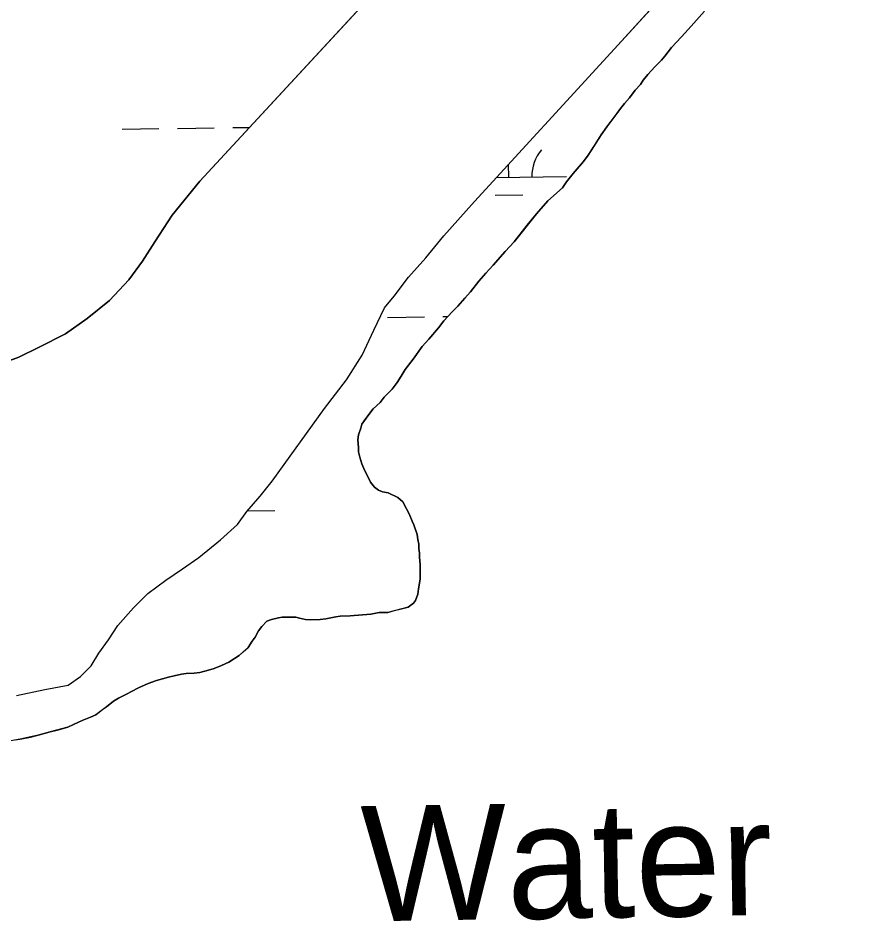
# Model space of a CAD drawing. Extents: x 3767014 to 3805179, y 361544 to 387384.
# Drawn here: x 3771875 to 3772620, y 377205 to 377988 of the extents above; entities that cross this region are included whole.
import ezdxf

# ---------------------------------------------------------------- set-up
doc = ezdxf.new("R2010")
doc.units = 0
for name, color, linetype in [('V-RIVR-IDEN', 7, 'Continuous'), ('V-TOPO-SHOR', 7, 'Continuous'), ('V-WETL-SWMP', 7, 'Continuous')]:
    doc.layers.add(name, color=color, linetype=linetype)

msp = doc.modelspace()

# ---------------------------------------------------------------- linework, layer by layer
at = {"layer": 'V-TOPO-SHOR'}
for points in [[(3771855.032, 377686.4), (3771875.639, 377693.814), (3771893.131, 377702.393), (3771916.066, 377714.089), (3771934.722, 377727.337), (3771954.151, 377742.918), (3771970.854, 377760.832), (3771982.893, 377777.184), (3771993.374, 377793.922), (3772008.515, 377816.888), (3772032.595, 377846.48), (3772278.489, 378112.83), (3772696.858, 378563.759), (3772711.604, 378592.562), (3772713.912, 378613.568), (3772710.774, 378634.958), (3772707.655, 378647.033)], [(3771873.513, 377400.27), (3771898.206, 377405.355), (3771918.231, 377409.269), (3771928.92, 377416.867), (3771938.242, 377426.019), (3771945.035, 377436.919), (3771953.19, 377448.596), (3771961.343, 377461.054), (3771974.938, 377476.435), (3771987.369, 377488.897), (3772003.108, 377500.388), (3772017.489, 377510.131), (3772031.674, 377520.067), (3772050.52, 377535.452), (3772065.091, 377548.502), (3772073.441, 377559.79), (3772084.897, 377573.223), (3772095.383, 377586.267), (3772140.621, 377649.333), (3772159.846, 377674.251), (3772173.432, 377695.661), (3772183.324, 377717.259), (3772192.636, 377736.525), (3772201.183, 377746.842), (3772213.608, 377763.194), (3772228.562, 377779.938), (3772244.099, 377799.015), (3772270.901, 377828.998), (3772388.988, 377957.889), (3772546.31, 378130.39)], [(3772217.733, 377480.349), (3772219.705, 377482.818), (3772221.673, 377488.252), (3772222.16, 377492.694), (3772223.633, 377501.089), (3772223.623, 377508.986), (3772223.616, 377513.921), (3772223.115, 377520.34), (3772223.111, 377523.795), (3772222.613, 377527.743), (3772222.609, 377531.692), (3772221.616, 377535.64), (3772221.118, 377540.083), (3772218.144, 377548.469), (3772216.659, 377551.43), (3772214.183, 377557.845), (3772211.711, 377562.285), (3772208.742, 377568.204), (3772204.294, 377572.148), (3772195.897, 377576.086), (3772190.959, 377577.067), (3772187.502, 377578.546), (3772184.043, 377581.01), (3772180.584, 377585.448), (3772179.099, 377588.407), (3772174.645, 377597.287), (3772173.16, 377601.236), (3772171.177, 377607.157), (3772170.184, 377611.597), (3772170.18, 377615.547), (3772169.678, 377621.964), (3772170.168, 377626.408), (3772172.136, 377632.333), (3772173.119, 377635.79), (3772176.568, 377640.729), (3772179.032, 377644.189), (3772182.974, 377649.128), (3772188.891, 377654.568), (3772192.341, 377659.014), (3772199.243, 377665.932), (3772203.679, 377671.861), (3772207.128, 377677.296), (3772210.577, 377683.223), (3772217.477, 377692.118), (3772225.361, 377702.987), (3772231.278, 377709.411), (3772239.658, 377719.295), (3772244.092, 377725.224), (3772251.488, 377733.131), (3772256.417, 377738.073), (3772262.334, 377744.991), (3772267.263, 377750.426), (3772274.657, 377759.814), (3772280.571, 377766.733), (3772286.982, 377773.653), (3772297.332, 377785.513), (3772305.221, 377793.914), (3772316.557, 377808.241), (3772324.444, 377818.125), (3772334.303, 377829.489), (3772339.232, 377833.94), (3772347.123, 377840.86), (3772350.572, 377845.8), (3772356.487, 377853.211), (3772359.938, 377857.164), (3772365.361, 377863.589), (3772369.303, 377869.022), (3772374.722, 377877.423), (3772380.635, 377886.809), (3772385.562, 377893.725), (3772392.955, 377903.607), (3772397.391, 377909.536), (3772400.84, 377913.984), (3772405.276, 377918.924), (3772410.206, 377925.348), (3772414.644, 377930.29), (3772417.105, 377934.241), (3772421.05, 377939.182), (3772424.007, 377942.148), (3772427.458, 377946.101), (3772432.881, 377951.538), (3772435.838, 377954.997), (3772441.753, 377962.409), (3772446.191, 377967.351), (3772453.586, 377975.258), (3772460.98, 377983.659), (3772463.445, 377986.129), (3772470.347, 377994.036)], [(3771872.7, 377361.788), (3771878.127, 377362.781), (3771885.531, 377364.272), (3771892.441, 377365.761), (3771902.803, 377368.735), (3771908.724, 377370.223), (3771918.102, 377372.702), (3771923.034, 377375.176), (3771930.433, 377378.641), (3771937.834, 377381.61), (3771942.277, 377383.591), (3771948.193, 377388.041), (3771951.646, 377390.513), (3771957.565, 377395.457), (3771962.005, 377397.931), (3771968.911, 377401.394), (3771973.351, 377403.868), (3771979.27, 377406.838), (3771987.656, 377410.796), (3771995.06, 377413.274), (3772005.421, 377416.248), (3772010.356, 377417.241), (3772016.773, 377418.73), (3772020.721, 377419.228), (3772027.631, 377419.73), (3772032.567, 377420.229), (3772039.968, 377422.214), (3772044.904, 377423.701), (3772051.318, 377426.177), (3772057.731, 377429.146), (3772066.611, 377435.08), (3772070.062, 377438.045), (3772074.5, 377442.002), (3772077.948, 377447.435), (3772080.412, 377450.892), (3772083.367, 377456.328), (3772086.325, 377460.28), (3772090.763, 377464.728), (3772094.709, 377466.213), (3772100.63, 377467.702), (3772104.087, 377468.2), (3772109.516, 377468.206), (3772115.933, 377468.214), (3772119.058, 377467.397), (3772124.319, 377466.25), (3772128.923, 377465.929), (3772133.691, 377466.099), (3772136.978, 377466.266), (3772141.744, 377466.93), (3772147.496, 377467.923), (3772150.618, 377468.421), (3772154.398, 377469.246), (3772162.953, 377469.42), (3772180.721, 377470.924), (3772188.125, 377472.415), (3772195.528, 377472.423), (3772201.451, 377473.912), (3772207.374, 377475.398), (3772213.295, 377476.887), (3772217.733, 377480.349)]]:
    msp.add_lwpolyline(points, dxfattribs=at)
at = {"layer": 'V-WETL-SWMP'}
for p, q in [((3772388.989, 377957.888), (3772546.31, 378130.389)), ((3772278.488, 378112.83), (3772032.596, 377846.479)), ((3772470.347, 377994.036), (3772463.445, 377986.129)), ((3772463.445, 377986.129), (3772460.98, 377983.658)), ((3772460.98, 377983.658), (3772453.586, 377975.257)), ((3772453.586, 377975.257), (3772446.191, 377967.35)), ((3772441.754, 377962.409), (3772435.839, 377954.997)), ((3772446.191, 377967.35), (3772441.754, 377962.409)), ((3772270.901, 377828.998), (3772388.989, 377957.888)), ((3772435.839, 377954.997), (3772432.882, 377951.538)), ((3772427.458, 377946.101), (3772424.008, 377942.148)), ((3772432.882, 377951.538), (3772427.458, 377946.101)), ((3772421.049, 377939.183), (3772417.106, 377934.241)), ((3772424.008, 377942.148), (3772421.049, 377939.183)), ((3772414.643, 377930.289), (3772410.206, 377925.348)), ((3772417.106, 377934.241), (3772414.643, 377930.289)), ((3772410.206, 377925.348), (3772405.277, 377918.924)), ((3772400.841, 377913.983), (3772397.391, 377909.536)), ((3772405.277, 377918.924), (3772400.841, 377913.983)), ((3772397.391, 377909.536), (3772385.563, 377893.725)), ((3771965.082, 377891.658), (3771997.079, 377892.102)), ((3772013.077, 377892.324), (3772045.074, 377892.769)), ((3772061.072, 377892.991), (3772075.723, 377893.195)), ((3772385.563, 377893.725), (3772380.635, 377886.808)), ((3772380.635, 377886.808), (3772369.302, 377869.023)), ((3772369.302, 377869.023), (3772365.36, 377863.589)), ((3772300.538, 377849.883), (3772300.381, 377861.175)), ((3772365.36, 377863.589), (3772356.487, 377853.212)), ((3772356.487, 377853.212), (3772350.572, 377845.8)), ((3772032.596, 377846.479), (3772008.516, 377816.888)), ((3772289.9, 377849.735), (3772350.533, 377850.578)), ((3772350.572, 377845.8), (3772347.123, 377840.859)), ((3772347.123, 377840.859), (3772334.302, 377829.49)), ((3772244.099, 377799.016), (3772270.901, 377828.998)), ((3772288.754, 377834.287), (3772312.751, 377834.62)), ((3772334.302, 377829.49), (3772324.443, 377818.125)), ((3772008.516, 377816.888), (3771993.374, 377793.921)), ((3772324.443, 377818.125), (3772305.221, 377793.913)), ((3772228.563, 377779.938), (3772244.099, 377799.016)), ((3771993.374, 377793.921), (3771982.892, 377777.183)), ((3772305.221, 377793.913), (3772297.333, 377785.512)), ((3772297.333, 377785.512), (3772286.981, 377773.652)), ((3771982.892, 377777.183), (3771970.854, 377760.832)), ((3772213.608, 377763.194), (3772228.563, 377779.938)), ((3772286.981, 377773.652), (3772280.572, 377766.733)), ((3772280.572, 377766.733), (3772274.657, 377759.815)), ((3771970.854, 377760.832), (3771954.15, 377742.919)), ((3772201.182, 377746.843), (3772213.608, 377763.194)), ((3772274.657, 377759.815), (3772267.263, 377750.427)), ((3772267.263, 377750.427), (3772262.334, 377744.991)), ((3771954.15, 377742.919), (3771934.721, 377727.337)), ((3772192.637, 377736.525), (3772201.182, 377746.843)), ((3772262.334, 377744.991), (3772256.418, 377738.073)), ((3772183.325, 377717.26), (3772192.637, 377736.525)), ((3772256.418, 377738.073), (3772251.488, 377733.131)), ((3771934.721, 377727.337), (3771916.066, 377714.089)), ((3772195.372, 377728.34), (3772227.369, 377728.784)), ((3772243.368, 377729.006), (3772247.687, 377729.066)), ((3772251.488, 377733.131), (3772244.093, 377725.223)), ((3772239.658, 377719.294), (3772231.278, 377709.412)), ((3772244.093, 377725.223), (3772239.658, 377719.294)), ((3771916.066, 377714.089), (3771893.131, 377702.393)), ((3772173.433, 377695.66), (3772183.325, 377717.26)), ((3771893.131, 377702.393), (3771875.638, 377693.814)), ((3772225.362, 377702.987), (3772217.477, 377692.118)), ((3772231.278, 377709.412), (3772225.362, 377702.987)), ((3772159.845, 377674.251), (3772173.433, 377695.66)), ((3771875.638, 377693.814), (3771855.032, 377686.399)), ((3772217.477, 377692.118), (3772210.577, 377683.224)), ((3772210.577, 377683.224), (3772207.128, 377677.296)), ((3772140.622, 377649.334), (3772159.845, 377674.251)), ((3772203.68, 377671.862), (3772199.244, 377665.933)), ((3772207.128, 377677.296), (3772203.68, 377671.862)), ((3772199.244, 377665.933), (3772192.341, 377659.013)), ((3772192.341, 377659.013), (3772188.891, 377654.567)), ((3772095.384, 377586.267), (3772140.622, 377649.334)), ((3772182.974, 377649.129), (3772179.031, 377644.188)), ((3772188.891, 377654.567), (3772182.974, 377649.129)), ((3772179.031, 377644.188), (3772173.118, 377635.789)), ((3772172.135, 377632.333), (3772170.167, 377626.407)), ((3772173.118, 377635.789), (3772172.135, 377632.333)), ((3772170.167, 377626.407), (3772169.679, 377621.963)), ((3772169.679, 377621.963), (3772170.18, 377615.547)), ((3772170.18, 377615.547), (3772170.185, 377611.597)), ((3772170.185, 377611.597), (3772171.178, 377607.156)), ((3772171.178, 377607.156), (3772173.16, 377601.235)), ((3772173.16, 377601.235), (3772174.645, 377597.287)), ((3772174.645, 377597.287), (3772180.583, 377585.447)), ((3772084.898, 377573.224), (3772095.384, 377586.267)), ((3772180.583, 377585.447), (3772184.044, 377581.009)), ((3772184.044, 377581.009), (3772187.503, 377578.545)), ((3772187.503, 377578.545), (3772190.96, 377577.068)), ((3772190.96, 377577.068), (3772195.897, 377576.087)), ((3772073.44, 377559.791), (3772084.898, 377573.224)), ((3772195.897, 377576.087), (3772204.294, 377572.148)), ((3772204.294, 377572.148), (3772208.742, 377568.204)), ((3772208.742, 377568.204), (3772211.711, 377562.284)), ((3772211.711, 377562.284), (3772214.184, 377557.844)), ((3772065.091, 377548.501), (3772073.44, 377559.791)), ((3772074.014, 377560.464), (3772097.69, 377560.793)), ((3772214.184, 377557.844), (3772216.66, 377551.43)), ((3772050.52, 377535.453), (3772065.091, 377548.501)), ((3772216.66, 377551.43), (3772218.145, 377548.47)), ((3772218.145, 377548.47), (3772221.117, 377540.082)), ((3772221.117, 377540.082), (3772221.616, 377535.64)), ((3772031.674, 377520.067), (3772050.52, 377535.453)), ((3772221.616, 377535.64), (3772222.608, 377531.692)), ((3772222.608, 377531.692), (3772222.612, 377527.743)), ((3772222.612, 377527.743), (3772223.111, 377523.794)), ((3772223.111, 377523.794), (3772223.115, 377520.339)), ((3772017.489, 377510.131), (3772031.674, 377520.067)), ((3772223.115, 377520.339), (3772223.616, 377513.922)), ((3772223.616, 377513.922), (3772223.632, 377501.088)), ((3772003.109, 377500.389), (3772017.489, 377510.131)), ((3771987.37, 377488.896), (3772003.109, 377500.389)), ((3772223.632, 377501.088), (3772222.161, 377492.694)), ((3772222.161, 377492.694), (3772221.673, 377488.251)), ((3771974.939, 377476.434), (3771987.37, 377488.896)), ((3772219.705, 377482.818), (3772217.733, 377480.348)), ((3772221.673, 377488.251), (3772219.705, 377482.818)), ((3771961.344, 377461.054), (3771974.939, 377476.434)), ((3772213.295, 377476.887), (3772195.529, 377472.423)), ((3772217.733, 377480.348), (3772213.295, 377476.887)), ((3772100.631, 377467.702), (3772094.709, 377466.213)), ((3772104.086, 377468.199), (3772100.631, 377467.702)), ((3772109.516, 377468.206), (3772104.086, 377468.199)), ((3772115.933, 377468.214), (3772109.516, 377468.206)), ((3772119.058, 377467.396), (3772115.933, 377468.214)), ((3772124.32, 377466.251), (3772119.058, 377467.396)), ((3772141.743, 377466.93), (3772136.977, 377466.267)), ((3772150.618, 377468.42), (3772141.743, 377466.93)), ((3772154.398, 377469.247), (3772150.618, 377468.42)), ((3772162.953, 377469.421), (3772154.398, 377469.247)), ((3772180.722, 377470.924), (3772162.953, 377469.421)), ((3772188.125, 377472.414), (3772180.722, 377470.924)), ((3772195.529, 377472.423), (3772188.125, 377472.414)), ((3771953.19, 377448.597), (3771961.344, 377461.054)), ((3772086.325, 377460.28), (3772083.368, 377456.327)), ((3772090.762, 377464.728), (3772086.325, 377460.28)), ((3772094.709, 377466.213), (3772090.762, 377464.728)), ((3772128.923, 377465.928), (3772124.32, 377466.251)), ((3772136.977, 377466.267), (3772128.923, 377465.928)), ((3772083.368, 377456.327), (3772080.412, 377450.893)), ((3771945.036, 377436.918), (3771953.19, 377448.597)), ((3772077.948, 377447.435), (3772074.499, 377442.001)), ((3772080.412, 377450.893), (3772077.948, 377447.435)), ((3771938.243, 377426.019), (3771945.036, 377436.918)), ((3772074.499, 377442.001), (3772066.61, 377435.08)), ((3772057.731, 377429.146), (3772051.318, 377426.176)), ((3772066.61, 377435.08), (3772057.731, 377429.146)), ((3771928.919, 377416.867), (3771938.243, 377426.019)), ((3772032.567, 377420.23), (3772027.631, 377419.73)), ((3772039.969, 377422.213), (3772032.567, 377420.23)), ((3772044.903, 377423.7), (3772039.969, 377422.213)), ((3772051.318, 377426.176), (3772044.903, 377423.7)), ((3771918.232, 377409.269), (3771928.919, 377416.867)), ((3771995.059, 377413.274), (3771987.657, 377410.796)), ((3772005.421, 377416.248), (3771995.059, 377413.274)), ((3772010.357, 377417.241), (3772005.421, 377416.248)), ((3772016.772, 377418.73), (3772010.357, 377417.241)), ((3772020.721, 377419.228), (3772016.772, 377418.73)), ((3772027.631, 377419.73), (3772020.721, 377419.228)), ((3771873.512, 377400.269), (3771898.205, 377405.355)), ((3771898.205, 377405.355), (3771918.232, 377409.269)), ((3771979.27, 377406.837), (3771973.35, 377403.868)), ((3771987.657, 377410.796), (3771979.27, 377406.837)), ((3771962.004, 377397.931), (3771957.564, 377395.457)), ((3771968.91, 377401.395), (3771962.004, 377397.931)), ((3771973.35, 377403.868), (3771968.91, 377401.395)), ((3771951.646, 377390.514), (3771942.276, 377383.591)), ((3771957.564, 377395.457), (3771951.646, 377390.514)), ((3771937.835, 377381.611), (3771930.434, 377378.641)), ((3771942.276, 377383.591), (3771937.835, 377381.611)), ((3771923.034, 377375.176), (3771918.101, 377372.702)), ((3771930.434, 377378.641), (3771923.034, 377375.176)), ((3771892.44, 377365.76), (3771878.128, 377362.781)), ((3771902.803, 377368.734), (3771892.44, 377365.76)), ((3771918.101, 377372.702), (3771902.803, 377368.734)), ((3771878.128, 377362.781), (3771858.88, 377359.302))]:
    msp.add_line(p, q, dxfattribs=at)
msp.add_arc((3772355.769, 377851.125), 35.246, 140.024034, 181.567693, dxfattribs=at)

# ---------------------------------------------------------------- texts
at = {"layer": 'V-RIVR-IDEN'}
msp.add_text('Water', height=100, rotation=0.919589, dxfattribs=at).set_placement((3772173.13, 377204.239))

doc.saveas('drawing.dxf')
